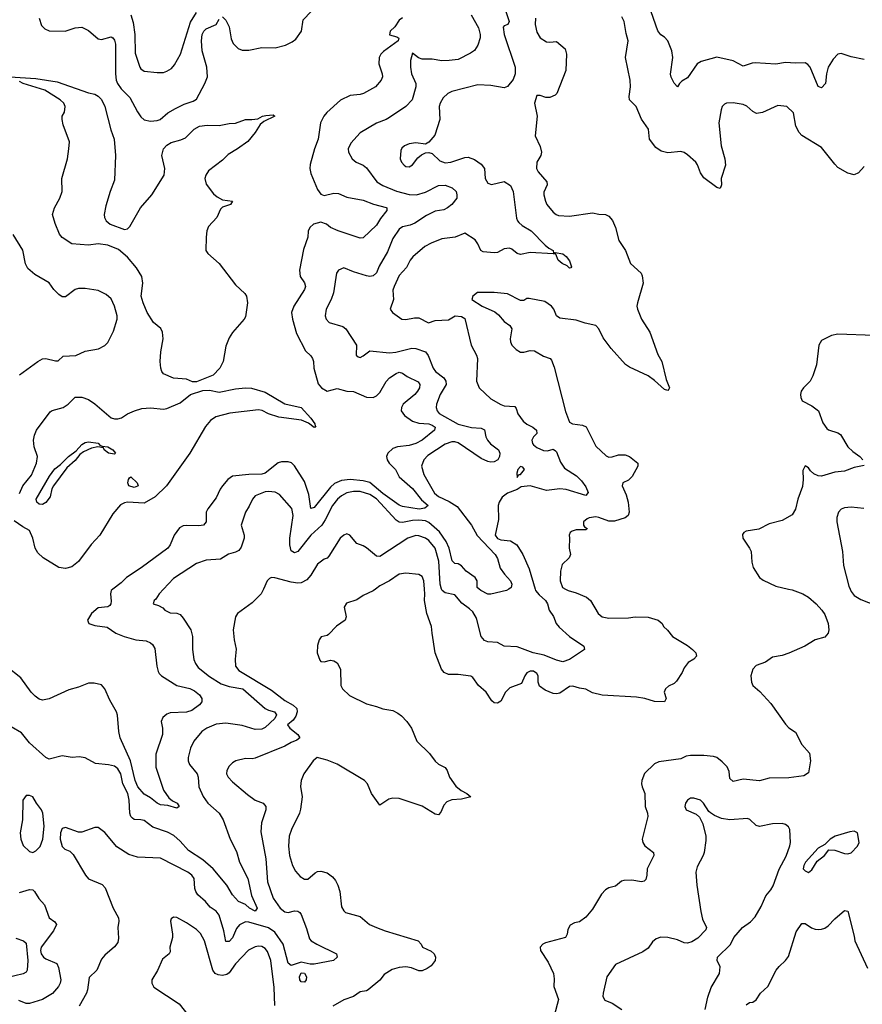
# Model space of a CAD drawing. Header units: inches. Extents: x 2001573 to 2220545, y 644482 to 846830.
# Tile 424 of 656: x 2102391 to 2107539, y 767461 to 773480. Entities that reach past the tile are written whole.
import ezdxf

# ---------------------------------------------------------------- set-up
doc = ezdxf.new("R2010")
doc.units = ezdxf.units.IN
doc.header["$MEASUREMENT"] = 0
doc.layers.add('C1706', color=7, linetype='Continuous')
doc.layers.add('C1707', color=7, linetype='Continuous')

msp = doc.modelspace()

# ---------------------------------------------------------------- linework, layer by layer
at = {"layer": 'C1706', "color": 5}
for points, elevation in [([(2102960.4, 770000), (2102948.7, 769991.3), (2102944.4, 769970), (2102950, 769926), (2102948, 769910), (2102940.4, 769899.6), (2102930, 769892), (2102870, 769885.1), (2102830, 769849.6), (2102805.3, 769810), (2102813, 769790), (2102850, 769777.6), (2102925.9, 769765.9), (2102978.7, 769730), (2103028.7, 769710), (2103101, 769690), (2103162.4, 769682.4), (2103190.2, 769670.2), (2103201.3, 769661.3), (2103215.7, 769635.7), (2103227.9, 769527.9), (2103235.6, 769495.6), (2103243.1, 769483.1), (2103255.9, 769470), (2103350, 769409.6), (2103430, 769391.3), (2103458.6, 769378.6), (2103490, 769352.3), (2103504.2, 769330), (2103502.4, 769310), (2103488.2, 769291.8), (2103441.8, 769258.2), (2103410, 769247.4), (2103310, 769243.5), (2103290, 769235.1), (2103265.7, 769214.3), (2103254.6, 769190), (2103263.2, 769150), (2103262.4, 769110), (2103222.7, 768990), (2103222, 768910), (2103270, 768770.2), (2103302.5, 768722.6), (2103324.4, 768704.4), (2103353.1, 768690), (2103364.9, 768670), (2103350, 768660.5), (2103296.4, 768676.4), (2103250, 768679.9), (2103230, 768689.9), (2103190, 768722.6), (2103150, 768745.7), (2103113.1, 768790), (2103095.8, 768830), (2103068.5, 768950), (2103003.8, 769090), (2102995.3, 769130), (2102988.7, 769228.7), (2102981.5, 769250), (2102941.5, 769321.5), (2102910.6, 769390), (2102890, 769414), (2102845.2, 769425.2), (2102810, 769424.1), (2102750, 769400.1), (2102690, 769382.9), (2102570, 769328), (2102530, 769321.1), (2102510, 769327.1), (2102484.4, 769344.4), (2102459.7, 769370), (2102398, 769458), (2102310, 769526.1)], 320), ([(2103269.8, 770000), (2103242, 769970), (2103222.5, 769937.5), (2103211.3, 769930), (2103206, 769910), (2103239.1, 769899.1), (2103264.1, 769884.1), (2103277.3, 769870), (2103310, 769854.4), (2103350, 769852.7), (2103370, 769844.9), (2103390, 769822.4), (2103436.9, 769750), (2103445.5, 769710), (2103445.3, 769630), (2103454.6, 769570), (2103463.7, 769543.7), (2103480, 769520), (2103550, 769464.2), (2103621, 769421), (2103670, 769404.4), (2103753.1, 769390), (2103890, 769270.2), (2103910, 769259.7), (2103948, 769250), (2103959.3, 769230), (2103950, 769208.1), (2103890, 769153.3), (2103870, 769143.1), (2103830, 769141.8), (2103750, 769165), (2103650, 769180.5), (2103590, 769173.4), (2103534.9, 769150), (2103503.6, 769130), (2103455.3, 769070), (2103433.6, 769026.4), (2103420.2, 768970), (2103420.2, 768950), (2103427.2, 768927.2), (2103474.2, 768870), (2103480.7, 768850), (2103484.2, 768790), (2103512, 768732), (2103540.3, 768690), (2103609.3, 768629.3), (2103633.4, 768590), (2103677.3, 768470), (2103714.7, 768394.7), (2103734.2, 768330), (2103785.3, 768230), (2103807.2, 768127.2), (2103841.1, 768050), (2103830.1, 768029.9), (2103795.3, 768050), (2103770, 768071.7), (2103728.2, 768090), (2103690, 768131.1), (2103655.5, 768190), (2103572.4, 768290), (2103510, 768344.9), (2103421.2, 768401.2), (2103370, 768459.5), (2103333.1, 768493.1), (2103294, 768514), (2103204.8, 768544.8), (2103150, 768584.5), (2103130, 768589.8), (2103090.8, 768590.8), (2103078.7, 768598.7), (2103070, 768609.6), (2103064.1, 768630), (2103059.1, 768710), (2103050.3, 768750), (2103021.5, 768810), (2103008, 768870), (2102990, 768901.1), (2102978.7, 768910), (2102970, 768916.4), (2102933.8, 768926.2), (2102853.3, 768933.3), (2102790, 768968), (2102754, 768974), (2102710.5, 768969.5), (2102650, 768979.5), (2102570, 768960.5), (2102550, 768969.6), (2102450, 769060.5), (2102400.7, 769120.7), (2102337.7, 769157.7)], 340), ([(2103879.2, 770000), (2103865.5, 769970), (2103810, 769915.1), (2103721.6, 769850), (2103708.9, 769830), (2103695.8, 769750), (2103700.3, 769690), (2103712.8, 769632.8), (2103708, 769572), (2103710, 769529.1), (2103730, 769502.1), (2103930, 769381.8), (2104010, 769318.3), (2104061.1, 769290), (2104084.2, 769270), (2104086.7, 769250), (2104077.8, 769222.2), (2104061, 769199), (2104027.3, 769170), (2104041.3, 769150), (2104090.4, 769110), (2104102, 769090), (2104084.6, 769075.4), (2104050, 769062.4), (2104010, 769039.4), (2103830, 768966.8), (2103810, 768962.7), (2103770, 768964.7), (2103710.3, 768949.7), (2103690, 768938), (2103670, 768917.2), (2103657.1, 768890), (2103654.9, 768870), (2103664.9, 768850), (2103690, 768821.6), (2103783, 768743), (2103830, 768710.2), (2103878.4, 768690), (2103894.6, 768670), (2103895.3, 768650), (2103867.4, 768570), (2103864.3, 768515.7), (2103894.7, 768350), (2103905.4, 768210), (2103938.8, 768110), (2103981.2, 768050), (2104010, 768026.1), (2104030, 768022.7), (2104070, 768032.1), (2104090, 768031.6), (2104101.7, 768021.7), (2104111, 768010), (2104143.8, 767923.8), (2104161.8, 767861.8), (2104170.6, 767850), (2104205.5, 767830), (2104327, 767770), (2104330.3, 767750), (2104307.3, 767730), (2104190, 767706.2), (2104166, 767706), (2104110, 767718), (2104050, 767698.9), (2104030, 767713.3), (2104000.7, 767830), (2103950, 767903.2), (2103910, 767929), (2103790, 767963.1), (2103770, 767964.6), (2103733.7, 767946.3), (2103716.1, 767923.9), (2103690, 767868.7), (2103670, 767846.2), (2103650, 767845.1), (2103638.6, 767910), (2103610, 768007.1), (2103590, 768029.8), (2103554.2, 768054.2), (2103525.6, 768090), (2103478.9, 768130), (2103466, 768150), (2103459.8, 768170), (2103455.5, 768230), (2103441.5, 768250), (2103418, 768270), (2103250, 768354.8), (2103110, 768361.5), (2103056.3, 768376.3), (2102983.5, 768423.5), (2102910, 768512), (2102870, 768542), (2102850, 768542.9), (2102770, 768514), (2102750, 768514.5), (2102670, 768542), (2102650, 768535.1), (2102639.5, 768510), (2102637.6, 768470), (2102650, 768426.8), (2102666.8, 768410), (2102696.7, 768396.7), (2102716.7, 768376.7), (2102792, 768250), (2102810, 768229.1), (2102893.4, 768193.4), (2102912.7, 768172.7), (2102960.9, 768050), (2102993.4, 767990), (2102996.9, 767970), (2102990.3, 767930), (2102994.6, 767865.4), (2102990, 767839), (2102970, 767812.7), (2102910, 767761.6), (2102890, 767737.6), (2102862.6, 767670), (2102815.1, 767624.9), (2102804.5, 767550), (2102797.7, 767530), (2102754.5, 767450)], 360), ([(2104565, 770000), (2104550, 769988.1), (2104490, 769959.8), (2104450, 769933.5), (2104387, 769913), (2104372.2, 769890), (2104384.9, 769830), (2104379.6, 769810), (2104326.6, 769773.4), (2104278, 769722), (2104270, 769716.4), (2104231.7, 769708.3), (2104220.3, 769690), (2104210, 769655.3), (2104207.4, 769610), (2104224.2, 769564.2), (2104230, 769557), (2104250, 769554.9), (2104290, 769564.2), (2104310, 769560.6), (2104330, 769548), (2104350.1, 769510), (2104353.2, 769410), (2104362.7, 769390), (2104405.3, 769350), (2104510, 769297.2), (2104570, 769282.6), (2104610, 769267.5), (2104670, 769257.6), (2104701.6, 769241.6), (2104724.1, 769224.1), (2104755.6, 769190), (2104783.6, 769150), (2104817.4, 769070), (2104895, 768995.1), (2104930, 768947.2), (2104950, 768930.3), (2104990, 768908), (2105002, 768890), (2105016.5, 768850), (2105055.7, 768795.7), (2105087.6, 768767.6), (2105123, 768750), (2105146.8, 768730), (2105090, 768715.3), (2105030, 768712.2), (2105001.1, 768698.9), (2104981.3, 768678.7), (2104964.6, 768635.4), (2104950, 768619.1), (2104930, 768622.8), (2104850, 768673), (2104710, 768719.4), (2104670, 768721.8), (2104645.1, 768714.9), (2104590, 768679), (2104539.7, 768750), (2104516, 768810), (2104497.2, 768830), (2104330, 768929.9), (2104270, 768954.6), (2104208.4, 768970), (2104182.6, 768950), (2104127, 768870), (2104110.3, 768830), (2104106.3, 768793.7), (2104115.8, 768730), (2104105.9, 768654.1), (2104100.2, 768630), (2104050.3, 768530.3), (2104036.5, 768490), (2104031.9, 768428.1), (2104039.5, 768370), (2104058.3, 768310), (2104076.1, 768276.1), (2104103.2, 768243.2), (2104130, 768225.5), (2104150, 768227), (2104195.8, 768264.2), (2104210, 768272.2), (2104230, 768275.8), (2104270, 768264.4), (2104300.7, 768240.7), (2104319.1, 768219.1), (2104335.3, 768190), (2104345.7, 768150), (2104357.2, 768057.2), (2104370, 768032.4), (2104381.9, 768021.9), (2104470, 767997.4), (2104528.4, 767950), (2104570.6, 767930), (2104623.8, 767910), (2104824.4, 767850), (2104843, 767830), (2104851, 767810), (2104905.5, 767785.5), (2104923, 767770), (2104930.3, 767750), (2104928.4, 767730), (2104904.2, 767695.8), (2104880.6, 767679.4), (2104850, 767666), (2104830, 767667), (2104784.1, 767684.1), (2104750, 767689.9), (2104710, 767686.6), (2104665.9, 767674.1), (2104616.6, 767643.4), (2104590, 767609.8), (2104519.1, 767550), (2104510, 767544.7), (2104470, 767538.4), (2104430, 767509.6), (2104370, 767489.7), (2104304.4, 767450)], 380), ([(2105724.7, 770000), (2105742, 769990), (2105790, 769976.6), (2105854.3, 769950), (2105879, 769930), (2105924.2, 769850), (2105950, 769830.3), (2105990, 769821.3), (2106110, 769824.6), (2106150, 769830.2), (2106230, 769827.4), (2106291, 769810), (2106316, 769790), (2106324.7, 769770), (2106348.2, 769748.2), (2106378.4, 769710), (2106470, 769654.4), (2106501.7, 769630), (2106521.1, 769610), (2106526.4, 769590), (2106510, 769571.8), (2106474.8, 769550), (2106450, 769519), (2106437.6, 769490), (2106404.2, 769435.8), (2106390, 769421.6), (2106353.8, 769406.2), (2106336.3, 769390), (2106328.5, 769370), (2106341.3, 769330), (2106330.1, 769309.8), (2106270, 769311.4), (2106210, 769329.8), (2106158.2, 769338.1), (2105950, 769351.3), (2105890, 769364.8), (2105850, 769387.8), (2105810, 769394), (2105770, 769406.9), (2105750, 769403.1), (2105690, 769364), (2105670, 769359), (2105650, 769360.7), (2105601.4, 769381.4), (2105566.5, 769406.5), (2105558.3, 769430), (2105557.7, 769470), (2105550, 769484.5), (2105530, 769496.9), (2105510, 769497.4), (2105490, 769487), (2105476.4, 769470), (2105457.4, 769422.6), (2105384.6, 769395.4), (2105359.6, 769370), (2105330, 769314.5), (2105310, 769303.1), (2105290, 769304.4), (2105275.8, 769315.8), (2105241.4, 769370), (2105194.2, 769410), (2105159.6, 769459.6), (2105146.5, 769466.5), (2105070, 769477.8), (2105010, 769478.2), (2104983.5, 769490), (2104967.7, 769510), (2104929.6, 769610), (2104909.7, 769729.7), (2104907.6, 769770), (2104877.7, 769850), (2104864.4, 769930), (2104866.3, 769970), (2104863.7, 770000)], 380), ([(2105540.1, 770000), (2105543, 769990), (2105563.6, 769963.6), (2105603.6, 769930), (2105616, 769910), (2105625.3, 769870), (2105652.8, 769832.8), (2105669.3, 769789.3), (2105686.8, 769766.8), (2105749.2, 769709.2), (2105838, 769650), (2105840.5, 769630), (2105750, 769568.7), (2105710, 769554.8), (2105670, 769565), (2105595.3, 769595.3), (2105528.5, 769610), (2105430, 769646.7), (2105350, 769649.8), (2105310, 769672.7), (2105250, 769678), (2105230, 769686), (2105209.8, 769710), (2105181.2, 769821.2), (2105159.7, 769859.7), (2105139.6, 769879.6), (2105092.6, 769912.6), (2105050, 769965), (2104990, 769976.9), (2104971.1, 769991.1), (2104968.6, 770000)], 360), ([(2105378.4, 770000), (2105364, 769990), (2105270, 769967.8), (2105250, 769969), (2105208.9, 769990), (2105197.7, 770000)], 340), ([(2107087.7, 770000), (2107110, 769995.1), (2107174.9, 769970), (2107209.1, 769950), (2107257.7, 769910), (2107291.8, 769870), (2107310, 769843.7), (2107330, 769788.2), (2107335.2, 769750), (2107330.5, 769730), (2107310, 769706.6), (2107250.5, 769690), (2107188.5, 769651.5), (2107090, 769607.3), (2107050, 769593.3), (2106990, 769583.1), (2106946.5, 769553.5), (2106890, 769532.6), (2106870, 769509.4), (2106857.8, 769470), (2106861.5, 769430), (2106869.2, 769410), (2106912.9, 769372.8), (2106980.8, 769300.8), (2107070, 769173.4), (2107090, 769152), (2107130, 769125.5), (2107170, 769050.4), (2107215.8, 768995.8), (2107221.7, 768950), (2107210, 768876), (2107181.7, 768858.3), (2107090, 768845.1), (2106970, 768842.9), (2106911.7, 768828.3), (2106810, 768838), (2106750, 768823), (2106730, 768841.2), (2106724.5, 768884.5), (2106712.6, 768912.6), (2106683.5, 768943.5), (2106650, 768969.3), (2106630, 768976), (2106570, 768982.4), (2106490, 768982.5), (2106462.5, 768977.5), (2106430, 768962.6), (2106295.8, 768944.2), (2106269.3, 768930.7), (2106207.3, 768872.7), (2106191.8, 768830), (2106190.3, 768810), (2106193.4, 768790), (2106210.2, 768750), (2106212.1, 768670), (2106226.2, 768630), (2106228.4, 768610), (2106193.2, 768470), (2106197.2, 768450), (2106210, 768430.3), (2106263, 768390), (2106266, 768370), (2106225.3, 768290), (2106223.1, 768250), (2106216, 768224), (2106206, 768214), (2106190, 768209.8), (2106130, 768219.8), (2106081.5, 768218.5), (2106066.9, 768213.1), (2106030, 768183.6), (2105990, 768173.3), (2105970, 768160.5), (2105945.3, 768134.7), (2105890, 768042), (2105850, 767994), (2105810, 767965.1), (2105781.1, 767958.9), (2105754.4, 767945.6), (2105740.5, 767919.5), (2105735.5, 767890), (2105724.7, 767870), (2105602.6, 767837.4), (2105586, 767830), (2105570.6, 767810), (2105572.7, 767790), (2105619.4, 767719.4), (2105652.9, 767650), (2105656.9, 767616.9), (2105653.6, 767570), (2105683.1, 767490), (2105655.3, 767390)], 420), ([(2107463.7, 770000), (2107470, 769984.9), (2107490, 769961.1), (2107530, 769936), (2107706.4, 769866.4)], 440), ([(2106579.3, 767430), (2106595.9, 767504.1), (2106616.2, 767563.8), (2106667.3, 767650), (2106669.6, 767690), (2106651.6, 767730), (2106654, 767750), (2106733.7, 767826.3), (2106754.5, 767870), (2106807.3, 767930), (2106855.2, 767964.8), (2106884.5, 767995.5), (2106921.4, 768058.6), (2106950, 768124.9), (2106979.8, 768160.2), (2106994.5, 768185.5), (2107030, 768286.8), (2107073.8, 768366.2), (2107097, 768430), (2107100.2, 768450), (2107095.8, 768530), (2107087.1, 768547.1), (2107070, 768560.4), (2107050, 768566), (2106990, 768565.1), (2106910, 768547.3), (2106890, 768553.6), (2106851.3, 768591.3), (2106837.1, 768597.1), (2106730, 768588.6), (2106678, 768598), (2106635.1, 768615.1), (2106611.1, 768631.1), (2106600.5, 768640.5), (2106569.3, 768690), (2106550, 768709.3), (2106510, 768722), (2106490, 768720.9), (2106471, 768710), (2106458.8, 768690), (2106454.8, 768670), (2106462.8, 768650), (2106522.8, 768622.8), (2106544.4, 768604.4), (2106564.4, 768564.4), (2106582.4, 768490), (2106583.1, 768463.1), (2106573.1, 768390), (2106567, 768370), (2106530, 768302.7), (2106522.3, 768270), (2106528.1, 768190), (2106551.8, 768028.2), (2106562.8, 767982.8), (2106587.7, 767930), (2106583, 767917), (2106534.3, 767865.7), (2106496.9, 767843.1), (2106470, 767834.7), (2106450, 767838), (2106410, 767856.3), (2106350, 767869.6), (2106308.4, 767871.6), (2106278.4, 767861.6), (2106257.3, 767842.7), (2106230, 767805.2), (2106198.7, 767781.3), (2106030, 767703.7), (2105978, 767630), (2105955.3, 767530), (2105954.4, 767510), (2105966.1, 767486.1), (2106010, 767468.4), (2106070, 767430.3)], 440), ([(2102390, 768145.6), (2102450, 768163.6), (2102470, 768160.3), (2102480.3, 768150), (2102507.3, 768107.3), (2102542, 768070), (2102570.4, 767990), (2102604.9, 767964.9), (2102615.3, 767950), (2102597.6, 767910), (2102521.7, 767810), (2102517.2, 767790), (2102521.8, 767770), (2102536, 767750), (2102550, 767739.2), (2102616.5, 767710), (2102627.3, 767687.3), (2102641.1, 767610), (2102637.6, 767590), (2102627.3, 767570), (2102590, 767526.7), (2102530, 767490.6), (2102450, 767465.7), (2102430, 767466.2), (2102384.2, 767484.2)], 340), ([(2106830, 767459.1), (2106850, 767473.4), (2106870, 767474.8), (2106890, 767487.7), (2106916.9, 767530), (2106962, 767570), (2107013.5, 767670), (2107030, 767692.9), (2107070.5, 767729.5), (2107087.1, 767752.9), (2107135.1, 767904.9), (2107170, 767954.8), (2107190, 767955.5), (2107229, 767929), (2107250, 767921.1), (2107270, 767918.3), (2107290, 767921.5), (2107310, 767927.7), (2107330, 767941.1), (2107370, 767984.2), (2107430, 768034.8), (2107450.6, 768030), (2107490, 767878), (2107493.4, 767850), (2107570, 767683)], 420), ([(2103950, 767453.2), (2103945, 767565), (2103924.1, 767730), (2103903.9, 767783.9), (2103890, 767801.7), (2103870, 767813.8), (2103850, 767816.1), (2103830, 767812), (2103788.2, 767791.8), (2103710, 767708.7), (2103670, 767654.5), (2103656.6, 767643.4), (2103630, 767638.1), (2103602.4, 767642.4), (2103585, 767650), (2103569.9, 767669.9), (2103520.3, 767850), (2103494.9, 767894.9), (2103470, 767918.3), (2103410, 767958.9), (2103350, 767992.3), (2103330, 767994), (2103316, 767984), (2103311, 767970), (2103324.2, 767890), (2103323.7, 767870), (2103307.3, 767810), (2103310, 767782), (2103304, 767770), (2103262.8, 767737.3), (2103232.8, 767667.3), (2103197, 767610), (2103197, 767590), (2103210, 767566.4), (2103364, 767464), (2103417, 767397)], 380), ([(2102366.2, 767866.2), (2102414.4, 767850), (2102430, 767834.4), (2102439.7, 767730), (2102436.9, 767670), (2102430, 767656.9), (2102412.5, 767647.5), (2102310, 767624.1)], 320)]:
    msp.add_lwpolyline(points, dxfattribs=dict(at, elevation=elevation))
for points, elevation in [([(2102430, 768737), (2102410.4, 768709.6), (2102407.7, 768590), (2102393.2, 768510), (2102396.6, 768470), (2102411.4, 768431.4), (2102450, 768394.9), (2102470, 768390.3), (2102490, 768399), (2102514.7, 768425.3), (2102531.3, 768470), (2102541, 768550), (2102532.8, 768630), (2102524.1, 768650), (2102492.4, 768690), (2102470, 768729.4), (2102450, 768736.9)], 360), ([(2107490, 768519), (2107463.5, 768516.5), (2107374, 768490), (2107342, 768470), (2107310, 768438), (2107270, 768415.3), (2107192, 768330), (2107182, 768310), (2107178, 768290), (2107190, 768278), (2107210, 768268), (2107230, 768282.8), (2107263.2, 768336.8), (2107308.7, 768370), (2107335.3, 768404.7), (2107370, 768404), (2107430, 768383), (2107450, 768382), (2107470, 768388), (2107510, 768428), (2107520.5, 768450), (2107509.2, 768509.2)], 440), ([(2104130, 767596.4), (2104110, 767599.1), (2104102.2, 767610), (2104099.3, 767630), (2104110, 767654.4), (2104130, 767652.4), (2104142, 767630), (2104141.3, 767610)], 360)]:
    msp.add_lwpolyline(points, close=True, dxfattribs=dict(at, elevation=elevation))
at = {"layer": 'C1707', "color": 5}
for points, elevation in [([(2105328.2, 773630), (2105380.3, 773470), (2105374, 773450), (2105350, 773442.7), (2105344.9, 773435.1), (2105350.2, 773389.8), (2105416.8, 773190), (2105417.7, 773150), (2105405.9, 773114.1), (2105370, 773072.5), (2105350, 773064.4), (2105270, 773078.8), (2105190, 773082.5), (2105030, 773041.5), (2105006.4, 773030), (2104977.4, 773002.6), (2104958.9, 772970), (2104953.7, 772950), (2104957.7, 772870), (2104926.1, 772773.9), (2104890, 772732.3), (2104870, 772719.3), (2104810, 772727.8), (2104770, 772721.1), (2104742, 772710), (2104725.9, 772694.1), (2104720.2, 772679.8), (2104715.6, 772630), (2104723.1, 772610), (2104740.4, 772590), (2104750, 772582), (2104770, 772580.3), (2104790, 772592.7), (2104823.5, 772636.5), (2104845.7, 772654.3), (2104870, 772665.5), (2104890, 772668), (2104910, 772663), (2104957.4, 772617.4), (2104990, 772605.8), (2105025.2, 772610), (2105110, 772638.8), (2105130, 772640.7), (2105170, 772624.6), (2105210, 772597.3), (2105230.1, 772570.1), (2105233.6, 772510), (2105250, 772481.7), (2105273.7, 772473.7), (2105350, 772490.1), (2105390, 772466.4), (2105404.7, 772430), (2105426.5, 772266.5), (2105431.1, 772250), (2105439.8, 772239.8), (2105461.5, 772221.5), (2105515.8, 772190), (2105601, 772101), (2105623.2, 772083.2), (2105651, 772070), (2105652.7, 772052.7), (2105663.1, 772056.9), (2105710, 772048), (2105730, 772033), (2105750, 772006.8), (2105762.8, 771970), (2105757.1, 771962.9), (2105750, 771962), (2105736.4, 771976.4), (2105704.2, 771990), (2105679.7, 772010), (2105666, 772046), (2105649.6, 772049.6), (2105510, 772056.4), (2105450, 772045.1), (2105429.4, 772050), (2105397.7, 772077.7), (2105383.3, 772083.3), (2105350, 772078.7), (2105310, 772057.4), (2105290, 772054.3), (2105222, 772062), (2105207.2, 772070), (2105189.8, 772110), (2105173.5, 772133.5), (2105110, 772175.1), (2105050.8, 772150), (2104970, 772140.2), (2104905.4, 772114.6), (2104865.9, 772094.1), (2104791.7, 772030), (2104775.3, 772010), (2104753.8, 771966.2), (2104710, 771915.8), (2104678, 771850), (2104670, 771826), (2104675, 771770), (2104653.7, 771710), (2104668, 771690), (2104725.5, 771650), (2104750, 771647.5), (2104802.4, 771657.6), (2104830, 771657.3), (2104887.9, 771627.9), (2104930, 771640.5), (2105010, 771645), (2105050.6, 771669.4), (2105090, 771666.8), (2105110, 771652.9), (2105149.5, 771490), (2105182, 771430), (2105188, 771410), (2105181.8, 771270), (2105198.4, 771230), (2105270, 771162), (2105330, 771127.6), (2105350, 771118.8), (2105415.8, 771115.8), (2105424, 771104), (2105433.8, 771070), (2105466.6, 771026.6), (2105490, 771008.4), (2105525.3, 770990), (2105548.5, 770970), (2105550.5, 770950), (2105530, 770929.4), (2105520.3, 770910), (2105523.6, 770890), (2105530, 770881.1), (2105550, 770864.2), (2105590, 770846.4), (2105615.8, 770844.2), (2105650, 770854), (2105664.1, 770844.1), (2105670, 770838.8), (2105694.7, 770774.7), (2105718.9, 770738.9), (2105792.6, 770692.6), (2105822.2, 770662.2), (2105850, 770624), (2105863.5, 770590), (2105850, 770570.9), (2105730, 770608.1), (2105690, 770612.1), (2105610, 770602.3), (2105508.5, 770631.5), (2105454.4, 770625.6), (2105430, 770607.8), (2105370, 770586.3), (2105338.5, 770561.5), (2105319.5, 770530), (2105314.8, 770510), (2105315, 770425), (2105295.3, 770330), (2105310, 770308.1), (2105330, 770300.5), (2105390, 770293.9), (2105427.3, 770270), (2105465, 770210), (2105503.9, 770123.9), (2105540.1, 770000)], 360), ([(2107550, 773236), (2107470, 773254), (2107410, 773273), (2107390.3, 773269.7), (2107361.1, 773238.9), (2107330.2, 773190), (2107319.6, 773150), (2107313.1, 773090), (2107290, 773064.5), (2107270, 773072), (2107219.8, 773190), (2107206.3, 773206.4), (2107190, 773216.1), (2107130, 773214), (2107070, 773218.2), (2107010, 773209.2), (2106883.5, 773216.5), (2106865.2, 773214.8), (2106810, 773196.8), (2106749.1, 773229.1), (2106650, 773251.3), (2106554.4, 773225.6), (2106529, 773211), (2106470, 773124.7), (2106435.8, 773104.2), (2106421, 773090), (2106410, 773069.2), (2106390, 773093.2), (2106370, 773129.3), (2106366.3, 773146.3), (2106380.7, 773250), (2106375.6, 773290), (2106350, 773351.6), (2106330, 773373.3), (2106307.6, 773387.6), (2106290, 773412), (2106234.2, 773570)], 360), ([(2102510.2, 773490), (2102524.3, 773444.3), (2102544.2, 773424.2), (2102570, 773411.4), (2102669.2, 773409.2), (2102730, 773430.2), (2102770, 773434.7), (2102810, 773413.8), (2102870, 773363.5), (2102890, 773359.7), (2102950, 773376.1), (2102958.7, 773370), (2102970, 773354.9), (2102975.1, 773330), (2102975.6, 773150), (2102979.8, 773110), (2102987.5, 773090), (2103010, 773056.6), (2103063.8, 773003.8), (2103110, 772916), (2103130, 772886), (2103150, 772868.9), (2103190, 772860.9), (2103230, 772863.2), (2103249.3, 772870), (2103296.4, 772910), (2103341.8, 772938.2), (2103396, 772964), (2103450, 772981.2), (2103470, 772993.8), (2103521.7, 773090), (2103537, 773130), (2103534.6, 773190), (2103505.1, 773290), (2103500.4, 773350), (2103504.8, 773390), (2103515.9, 773410), (2103530, 773423.7), (2103589.9, 773450.1), (2103610, 773483.6)], 320), ([(2104728.9, 773491.1), (2104710, 773476.8), (2104683.4, 773436.6), (2104654.9, 773410), (2104650, 773388.2), (2104695.3, 773375.3), (2104706.4, 773366.4), (2104703.1, 773350), (2104613.6, 773286.4), (2104596.9, 773270), (2104586.2, 773250), (2104584.9, 773210), (2104605.3, 773150), (2104606.7, 773130), (2104599.5, 773110), (2104564, 773070), (2104490.6, 773030), (2104470, 773022), (2104410, 773015.9), (2104350, 772988.6), (2104266.2, 772913.8), (2104248.9, 772890), (2104228.8, 772848.8), (2104213.5, 772750), (2104190.9, 772690), (2104165.3, 772594.8), (2104164.2, 772570), (2104170, 772540.5), (2104210, 772442.4), (2104230, 772413.7), (2104250, 772406.2), (2104310, 772419.6), (2104337.8, 772417.8), (2104390, 772395.9), (2104490, 772376.3), (2104553, 772353), (2104630, 772332.9), (2104634.4, 772330), (2104633.5, 772313.5), (2104595.2, 772264.8), (2104570, 772224.2), (2104490, 772147.3), (2104470, 772144.5), (2104335.6, 772190), (2104290, 772209.8), (2104265.1, 772230), (2104230, 772242), (2104186, 772230), (2104163, 772210), (2104153.4, 772186.6), (2104152, 772150), (2104125.4, 772074.6), (2104100.1, 771950), (2104104, 771910), (2104131.1, 771871.1), (2104136.1, 771850), (2104130.8, 771830), (2104066.3, 771730), (2104052.1, 771690), (2104056.8, 771650), (2104080.9, 771561), (2104136, 771456), (2104170, 771425.5), (2104179.8, 771410), (2104185.6, 771390), (2104187.3, 771350), (2104213.7, 771253.7), (2104234.4, 771230), (2104270, 771210.3), (2104330, 771226.7), (2104390, 771210.2), (2104430, 771206.4), (2104510, 771172), (2104550, 771171.7), (2104570, 771181.6), (2104590, 771201.6), (2104630, 771267.9), (2104649.8, 771290), (2104690, 771318.3), (2104710, 771325.4), (2104730, 771319.2), (2104758.1, 771298.1), (2104825.5, 771265.5), (2104835.8, 771250), (2104833.1, 771230), (2104822, 771210), (2104805, 771190), (2104732.7, 771130), (2104722.6, 771110), (2104722.1, 771090), (2104741.2, 771061.2), (2104790, 771026.8), (2104830, 771013.4), (2104890, 771010.1), (2104910, 771002.3), (2104929.1, 770990), (2104924.5, 770970), (2104849.4, 770910), (2104811.5, 770888.5), (2104770, 770877), (2104698.4, 770870), (2104670, 770858.5), (2104640.7, 770830), (2104632.1, 770810), (2104635.1, 770790), (2104647.2, 770770), (2104687.4, 770730), (2104710, 770685.4), (2104790, 770614.4), (2104844.5, 770544.5), (2104887, 770510), (2104865.4, 770494.6), (2104831.2, 770488.8), (2104730, 770504.4), (2104710, 770513.3), (2104610, 770583.9), (2104530, 770650.3), (2104490, 770662.3), (2104410, 770669.9), (2104357.3, 770662.7), (2104314.2, 770645.8), (2104290, 770621.6), (2104190, 770497.3), (2104170, 770492.3), (2104157.2, 770577.2), (2104130, 770657.4), (2104070, 770753.3), (2104050.6, 770770.6), (2104030, 770777.2), (2103990, 770778.2), (2103970, 770770.6), (2103890, 770707.5), (2103870, 770702.4), (2103790, 770700.2), (2103690, 770688.9), (2103662.4, 770670), (2103629.3, 770630), (2103615, 770610), (2103590, 770557.6), (2103539.6, 770490), (2103530.3, 770470), (2103530.2, 770410), (2103512.7, 770390), (2103485.9, 770385.9), (2103410, 770388.7), (2103390, 770385.4), (2103366.6, 770373.4), (2103334.4, 770330), (2103310.4, 770270), (2103294.9, 770250), (2103132.2, 770130), (2103042.4, 770070), (2103010, 770037), (2102960.4, 770000)], 320), ([(2103069, 773509), (2103082.9, 773462.9), (2103094.6, 773390), (2103095.9, 773275.9), (2103124.4, 773190), (2103130, 773180.4), (2103150, 773166), (2103230, 773156.5), (2103270, 773158), (2103290, 773165.4), (2103317.8, 773182.2), (2103336.3, 773203.7), (2103372, 773270), (2103435, 773465), (2103470, 773524.4)], 340), ([(2103630, 773498.3), (2103650, 773477.2), (2103670, 773436.5), (2103683.3, 773363.3), (2103694.6, 773334.6), (2103724.8, 773304.8), (2103750, 773293), (2103790, 773294), (2103870, 773309.3), (2103952.3, 773307.7), (2104014.7, 773325.3), (2104055.3, 773344.7), (2104078.2, 773361.8), (2104111.6, 773410), (2104121.6, 773478.4), (2104171.3, 773530)], 320), ([(2105148.9, 773510), (2105192.8, 773430), (2105204, 773390), (2105203.1, 773370), (2105190, 773325.2), (2105170, 773292.7), (2105144.9, 773275.1), (2105070, 773236.4), (2105014, 773230), (2104970, 773229.1), (2104910, 773237.9), (2104850, 773239.1), (2104827.2, 773247.2), (2104790, 773275.1), (2104778, 773230), (2104777.8, 773190), (2104784.2, 773150), (2104810.6, 773090.6), (2104810.8, 773070), (2104789.1, 772990), (2104750.1, 772949.9), (2104650, 772882.4), (2104630, 772869.8), (2104570, 772847.3), (2104471.6, 772788.4), (2104413.8, 772726.2), (2104396.5, 772690), (2104398.7, 772670), (2104421.3, 772630), (2104445.5, 772610), (2104490, 772591.4), (2104510, 772574.4), (2104572.8, 772490), (2104610, 772465.8), (2104692.6, 772432.6), (2104770, 772412.6), (2104814, 772410), (2104870, 772425.5), (2104950, 772465.8), (2104989.4, 772469.4), (2105032.2, 772452.2), (2105056.5, 772430), (2105062.4, 772410), (2105060.5, 772390), (2105030.5, 772350), (2105005.3, 772330), (2104982.1, 772317.9), (2104930, 772309.1), (2104876.1, 772283.9), (2104804.3, 772235.7), (2104776, 772224), (2104730, 772213.9), (2104710, 772198.9), (2104670, 772143.1), (2104638.6, 772061.4), (2104586.2, 771973.8), (2104570, 771933.6), (2104550, 771914), (2104530, 771911.1), (2104510, 771915.4), (2104430, 771938.5), (2104370, 771963), (2104338, 771950), (2104326.5, 771930), (2104308.3, 771810), (2104294.2, 771770), (2104263.2, 771710), (2104257.6, 771670), (2104262.4, 771650), (2104282, 771630), (2104365.3, 771605.2), (2104382.4, 771590), (2104448.7, 771490), (2104446.7, 771430), (2104458.8, 771418.8), (2104470, 771415.8), (2104490, 771425.7), (2104530, 771455.8), (2104650, 771443.8), (2104687.8, 771447.8), (2104787.3, 771472.7), (2104810.5, 771470), (2104869.2, 771449.2), (2104887.1, 771427.1), (2104916.6, 771350), (2104931, 771330), (2104982, 771290), (2104994.6, 771270), (2104996.4, 771250), (2104958.8, 771190), (2104936.3, 771130), (2104935.7, 771110), (2104941.1, 771090), (2104952.6, 771072.6), (2105070, 771008.1), (2105150, 770988.1), (2105210, 770983.2), (2105230, 770974), (2105238.6, 770930), (2105247.8, 770910), (2105267.5, 770887.5), (2105315.6, 770850), (2105323.7, 770830), (2105322, 770810), (2105311.9, 770790), (2105290, 770777.5), (2105270, 770775), (2105250, 770778.9), (2105210, 770798.3), (2105070, 770894.2), (2105050, 770900.3), (2105030, 770899.4), (2104990, 770884.9), (2104884.3, 770815.7), (2104860.2, 770790), (2104845.8, 770750), (2104860, 770700), (2104925.7, 770585.7), (2104950, 770565.7), (2105015, 770535), (2105063.5, 770503.5), (2105150.2, 770390), (2105186.5, 770326.5), (2105295.3, 770210), (2105310, 770187.3), (2105327.1, 770127.1), (2105352.8, 770090), (2105390.2, 770050), (2105396.5, 770030), (2105392.8, 770010), (2105378.4, 770000)], 340), ([(2105541.5, 773490), (2105539.5, 773450), (2105550, 773404.7), (2105571, 773370), (2105610, 773345.5), (2105630, 773342), (2105670, 773346), (2105722.9, 773302.9), (2105732, 773270), (2105726.5, 773170), (2105672, 773028), (2105661.6, 773018.4), (2105630, 773005.1), (2105605.4, 773005.4), (2105570, 773017.2), (2105550, 773016), (2105536.3, 772970), (2105552.4, 772890), (2105540.7, 772770), (2105570, 772704.7), (2105579.1, 772670), (2105574, 772650), (2105550.3, 772609.7), (2105548.1, 772570), (2105558.5, 772550), (2105610.3, 772490), (2105613.1, 772470), (2105593.9, 772426.1), (2105593.6, 772410), (2105603.8, 772370), (2105612.2, 772350), (2105650, 772303.7), (2105668.4, 772288.4), (2105683.5, 772283.5), (2105750, 772279.6), (2105890, 772299.6), (2105930, 772291.7), (2105970, 772290.3), (2105990, 772278.4), (2106012, 772252), (2106031.4, 772210), (2106051.7, 772130), (2106092, 772070), (2106123.1, 771990), (2106187.3, 771930), (2106194.2, 771914.2), (2106199.3, 771870), (2106164.9, 771750), (2106162, 771730), (2106165.3, 771710), (2106189, 771650), (2106240.2, 771570), (2106290, 771434), (2106313.4, 771390), (2106341.3, 771281.3), (2106360.4, 771230), (2106357.7, 771222.3), (2106350, 771212.7), (2106330, 771219.6), (2106270, 771275.1), (2106230, 771304), (2106116.4, 771356.4), (2106092.3, 771372.3), (2106004.7, 771470), (2105956.4, 771536.4), (2105929.7, 771590), (2105911.5, 771610), (2105844.7, 771624.7), (2105790, 771642.7), (2105690, 771655.1), (2105670.9, 771670.9), (2105654, 771710), (2105639.6, 771730), (2105598.5, 771758.5), (2105503.4, 771776.6), (2105490, 771776.2), (2105470, 771764.2), (2105450, 771764.2), (2105370, 771804.2), (2105290, 771812.1), (2105188.1, 771811.9), (2105159.1, 771790), (2105153.4, 771770), (2105215.5, 771730), (2105293.8, 771693.8), (2105315.9, 771675.9), (2105350, 771635.3), (2105385.3, 771610), (2105397.8, 771590), (2105386.7, 771530), (2105390.3, 771510), (2105398.4, 771490), (2105424, 771464), (2105450, 771448.3), (2105470, 771447.3), (2105510, 771457.4), (2105536.3, 771456.3), (2105590, 771423.7), (2105630.8, 771410), (2105639.9, 771399.9), (2105657.1, 771357.1), (2105725.9, 771085.9), (2105750, 771020.7), (2105769.1, 771009.1), (2105830, 771000.9), (2105851.5, 770991.5), (2105910, 770873.4), (2105974.8, 770814.8), (2105990, 770806.7), (2106010, 770808), (2106050, 770820.8), (2106090, 770819.6), (2106117.3, 770810), (2106167.7, 770770), (2106167, 770750), (2106132.8, 770687.2), (2106110, 770665.6), (2106076, 770650), (2106070.8, 770630), (2106096.2, 770576.2), (2106108.4, 770530), (2106114.4, 770470), (2106107.3, 770450), (2106090, 770435.1), (2106025.3, 770414.7), (2105990, 770415.3), (2105930, 770437.8), (2105910, 770440.7), (2105870, 770434.6), (2105858, 770430), (2105836.3, 770410), (2105836, 770390), (2105840.7, 770380.7), (2105858, 770370), (2105854.8, 770365.2), (2105850, 770362), (2105790, 770362.7), (2105765.5, 770354.5), (2105754.4, 770345.6), (2105746.8, 770330), (2105750.7, 770310.7), (2105748.5, 770250), (2105754.9, 770210), (2105747.7, 770190), (2105705.3, 770150), (2105694.3, 770110), (2105691.8, 770050), (2105707.4, 770010), (2105724.7, 770000)], 380), ([(2107550, 772582), (2107516.5, 772543.5), (2107490, 772531.8), (2107450, 772542), (2107390, 772577.3), (2107370, 772596.4), (2107290, 772698), (2107170, 772772.3), (2107152.3, 772790), (2107132.8, 772830), (2107117.6, 772910), (2107077.2, 772950), (2107023.7, 772956.3), (2106928.1, 772911.9), (2106893, 772907), (2106870, 772918.4), (2106832.6, 772952.6), (2106810, 772961.7), (2106750, 772971.8), (2106710, 772969.6), (2106696.2, 772963.8), (2106682.4, 772950), (2106675.8, 772930), (2106661.7, 772850), (2106677, 772710), (2106698.6, 772630), (2106703.6, 772590), (2106677.3, 772510), (2106678, 772470), (2106670, 772449.3), (2106650, 772455.3), (2106570, 772513.6), (2106550, 772544.5), (2106532.3, 772592.3), (2106521.1, 772610), (2106470, 772654.7), (2106450, 772667.8), (2106430, 772674), (2106350, 772666.3), (2106310, 772677.3), (2106278.2, 772698.1), (2106238.7, 772750), (2106232.8, 772810), (2106190, 772872), (2106157.7, 772950), (2106117.4, 772990), (2106114.5, 773010), (2106122.2, 773070), (2106119.8, 773110), (2106091.1, 773250), (2106108, 773350), (2106095.4, 773395.4), (2106083.1, 773470), (2106070, 773497)], 380), ([(2102329.3, 773130), (2102490, 773120.8), (2102620.4, 773100.4), (2102810, 773033.7), (2102850, 773024.9), (2102870, 773012.7), (2102890, 772991.7), (2102911.6, 772950), (2102946.7, 772806.7), (2102967, 772750), (2102975.8, 772650), (2102970, 772499.7), (2102942.5, 772430), (2102916.9, 772343.1), (2102906.5, 772290), (2102909.5, 772270), (2102918.5, 772250), (2102942.5, 772230), (2103030, 772198.4), (2103050, 772202), (2103064.1, 772215.9), (2103129.5, 772330), (2103198.4, 772410), (2103273.8, 772530), (2103277, 772570), (2103258.3, 772650), (2103268.6, 772690), (2103290, 772714.1), (2103316.8, 772730), (2103375, 772745), (2103402.6, 772757.4), (2103455.5, 772810), (2103490, 772830.1), (2103535.4, 772835.4), (2103610, 772833.4), (2103670, 772845.5), (2103710, 772847.3), (2103770, 772870.7), (2103809.2, 772869.2), (2103845.6, 772874.4), (2103873.6, 772890), (2103894.8, 772894.8), (2103939, 772899), (2103948.4, 772890), (2103882, 772858), (2103860.4, 772839.6), (2103830, 772791.6), (2103783.9, 772736.1), (2103721.3, 772690), (2103664.3, 772655.7), (2103630, 772621.4), (2103543.4, 772556.6), (2103527, 772530), (2103522, 772510), (2103530, 772474.8), (2103575.1, 772415.1), (2103596.7, 772396.7), (2103630, 772379.3), (2103690.8, 772370), (2103678, 772350), (2103630, 772335.1), (2103617.4, 772322.6), (2103595.6, 772270), (2103544.2, 772215.8), (2103534, 772190), (2103529.1, 772150.9), (2103527.6, 772070), (2103540.3, 772050), (2103610, 771989.3), (2103710, 771860.2), (2103767, 771807), (2103777.1, 771790), (2103781.9, 771750), (2103770, 771664.2), (2103762.9, 771650), (2103690, 771568.7), (2103670, 771536), (2103650, 771485.1), (2103633.1, 771390), (2103612.7, 771350), (2103571.9, 771308.1), (2103470, 771267.4), (2103447.2, 771267.2), (2103410, 771282.1), (2103330, 771289.9), (2103270, 771316.2), (2103259.5, 771330), (2103252.1, 771350), (2103249, 771391), (2103252.6, 771450), (2103266.7, 771530), (2103263.8, 771570), (2103252.7, 771592.7), (2103208.3, 771628.3), (2103170, 771691.2), (2103144.5, 771750), (2103132.9, 771790), (2103142.6, 771870), (2103136.4, 771910), (2103104.1, 771964.1), (2103049.4, 772029.4), (2102994.7, 772074.7), (2102930, 772102.9), (2102870, 772109.5), (2102810, 772101.5), (2102710, 772109.9), (2102650, 772149.1), (2102634.3, 772170), (2102606.4, 772233.6), (2102590.8, 772290), (2102603.5, 772330), (2102635.1, 772390), (2102649.7, 772430), (2102647.6, 772510), (2102682.2, 772630), (2102691.6, 772691.6), (2102693.8, 772733.8), (2102656.5, 772836.5), (2102649.1, 772870.9), (2102649, 772890), (2102665.2, 772914.8), (2102669.3, 772950), (2102659.3, 772970), (2102638, 772990), (2102543.6, 773050), (2102411.8, 773090), (2102390, 773102.3)], 280), ([(2102390, 771308.5), (2102500.4, 771390), (2102530, 771407), (2102550, 771409.4), (2102610, 771394.7), (2102625.1, 771394.9), (2102656.1, 771423.9), (2102732.7, 771427.3), (2102790, 771454), (2102872.8, 771467.2), (2102910, 771487.7), (2102930, 771507.2), (2102963, 771577), (2102986.8, 771650), (2102986.2, 771670), (2102969.9, 771730), (2102950, 771774.4), (2102919.5, 771799.5), (2102870, 771825.3), (2102790, 771837.8), (2102750, 771837.3), (2102728.7, 771831.3), (2102670, 771786.9), (2102650, 771786.7), (2102630, 771800.2), (2102599.8, 771830), (2102570, 771871.1), (2102483.5, 771923.5), (2102439.5, 771959.5), (2102426.8, 771986.8), (2102410.5, 772070.5), (2102350, 772166.8)], 320), ([(2107610.3, 771549.7), (2107390, 771557.4), (2107350, 771549.7), (2107290, 771518.4), (2107274, 771490), (2107258.7, 771370), (2107236.7, 771303.3), (2107221, 771270), (2107178.8, 771230), (2107166, 771210), (2107161, 771190), (2107162.8, 771170), (2107171.3, 771150), (2107230, 771120.4), (2107270.2, 771090.2), (2107296.7, 771016.7), (2107322, 770982), (2107333.3, 770973.3), (2107390, 770954.9), (2107404.7, 770944.7), (2107450.4, 770870), (2107481, 770841), (2107524.4, 770810), (2107542.4, 770790)], 420), ([(2102390, 770584), (2102409.8, 770630), (2102463.2, 770696.8), (2102493.9, 770770), (2102499.1, 770810), (2102479.9, 770870), (2102474.5, 770910), (2102480.2, 770939.8), (2102493.5, 770970), (2102576.1, 771084), (2102588.5, 771091.5), (2102656.8, 771110), (2102686.8, 771130), (2102730, 771171.9), (2102770, 771172.6), (2102810, 771158.9), (2102850, 771133), (2102950, 771046.8), (2102970, 771040.2), (2102990, 771039.7), (2103012.6, 771047.4), (2103050, 771071.8), (2103092, 771090), (2103137.2, 771102.8), (2103190, 771107.9), (2103270, 771098.5), (2103290, 771102.6), (2103370, 771138), (2103434.4, 771190), (2103510, 771212.6), (2103550, 771215.9), (2103610, 771202.3), (2103710, 771224.1), (2103770.2, 771230.2), (2103807.4, 771227.4), (2103890, 771203.1), (2104010, 771132.4), (2104110.2, 771110), (2104170, 771045.3), (2104194.2, 771010), (2104195.3, 770995.3), (2104200.7, 770990), (2104190, 770987), (2104154.5, 771014.5), (2104112.5, 771032.5), (2103974, 771050), (2103911.2, 771070), (2103871.3, 771091.3), (2103850, 771096.1), (2103674.1, 771074.1), (2103588, 771052), (2103557, 771030), (2103526.7, 770993.3), (2103430.7, 770830), (2103287.3, 770630), (2103217.2, 770562.8), (2103150, 770524.2), (2103050, 770531), (2103030, 770526.9), (2103006, 770514), (2102960.3, 770459.7), (2102880.1, 770330), (2102827.2, 770272.8), (2102750, 770168.3), (2102710, 770136), (2102670, 770125), (2102630, 770131.1), (2102533.7, 770190), (2102501.8, 770221.8), (2102485.3, 770250), (2102470, 770311.5), (2102450, 770358), (2102410, 770379.6), (2102356.7, 770416.7)], 280), ([(2107550, 770755.3), (2107490, 770742.6), (2107430, 770720.4), (2107370, 770713.5), (2107290, 770689.8), (2107270, 770691.6), (2107243.3, 770703.3), (2107222.2, 770722.2), (2107210, 770740.9), (2107190, 770753.2), (2107176.3, 770723.7), (2107178.5, 770670), (2107174.1, 770625.9), (2107143.9, 770550), (2107130.9, 770489.1), (2107110, 770454.3), (2107050, 770418.5), (2106970, 770398.3), (2106906.5, 770366.5), (2106830, 770354.5), (2106814.2, 770345.8), (2106806, 770334), (2106808.8, 770310), (2106850.1, 770250.1), (2106858.8, 770230), (2106863.4, 770163.4), (2106871.3, 770131.3), (2106910.2, 770070.2), (2106933.5, 770053.5), (2107010, 770016.9), (2107087.7, 770000)], 420), ([(2105197.7, 770000), (2105186.5, 770010), (2105185.7, 770050), (2105173.8, 770070), (2105118.8, 770110), (2105090, 770142.2), (2105070, 770154.8), (2105050, 770156.8), (2105032.4, 770172.4), (2105014.8, 770250), (2104995.6, 770290), (2104954.8, 770350), (2104890, 770406), (2104870, 770415.8), (2104830, 770420.6), (2104790, 770418.1), (2104730, 770406.3), (2104708.7, 770408.7), (2104690, 770421.5), (2104570, 770552.1), (2104530, 770578.3), (2104470, 770596.9), (2104430, 770597.1), (2104390, 770587.9), (2104355.8, 770570), (2104332.2, 770550), (2104301.2, 770510), (2104257.5, 770422.5), (2104235.9, 770390), (2104170, 770329.9), (2104090, 770228.6), (2104070, 770220.2), (2104050, 770233), (2104041, 770270), (2104041.7, 770310), (2104060.4, 770450), (2104052.9, 770492.9), (2103978.1, 770578.1), (2103951.2, 770591.2), (2103910, 770595.8), (2103890, 770593.3), (2103829.2, 770570), (2103813.1, 770550), (2103793.3, 770506.7), (2103770.2, 770470), (2103744.2, 770390), (2103761.3, 770330), (2103762.7, 770310), (2103744.6, 770255.4), (2103730, 770234.8), (2103710, 770224.6), (2103666, 770214), (2103616.8, 770183.2), (2103530, 770176.2), (2103470, 770155.3), (2103330, 770065.1), (2103269.8, 770000)], 340), ([(2107548.6, 770491.4), (2107470, 770499.7), (2107430, 770495.8), (2107410, 770487.6), (2107392.4, 770470), (2107382.5, 770437.5), (2107383.5, 770410), (2107418.4, 770230), (2107423.2, 770143.2), (2107456.7, 770016.7), (2107463.7, 770000)], 440), ([(2104968.6, 770000), (2104959.9, 770030), (2104951.2, 770170), (2104929.9, 770249.9), (2104890, 770296.8), (2104870, 770311.6), (2104830, 770326), (2104810, 770326.2), (2104761.1, 770310), (2104590, 770199.7), (2104570, 770201.6), (2104510, 770252), (2104490, 770264.5), (2104450, 770278), (2104408.2, 770328.2), (2104390, 770336.3), (2104370, 770329.7), (2104349.5, 770310.5), (2104279.9, 770200.1), (2104270, 770189), (2104250, 770182.7), (2104210, 770151.5), (2104170, 770085.6), (2104144.1, 770055.9), (2104110, 770038.7), (2104090, 770035.8), (2104050, 770041.1), (2103950, 770067.8), (2103930, 770069.5), (2103916.4, 770063.6), (2103902, 770050), (2103879.2, 770000)], 360), ([(2104863.7, 770000), (2104859.3, 770050), (2104850, 770076.3), (2104828.3, 770088.3), (2104750, 770096), (2104710, 770090.9), (2104650.1, 770049.9), (2104590, 770019.8), (2104565, 770000)], 380)]:
    msp.add_lwpolyline(points, dxfattribs=dict(at, elevation=elevation))
for points, elevation in [([(2102970, 770823.6), (2102932.7, 770830), (2102905.6, 770850), (2102903.1, 770863.1), (2102868.3, 770868.3), (2102830, 770861.4), (2102781.2, 770838.8), (2102757.6, 770822.4), (2102730, 770784.8), (2102678.7, 770741.3), (2102597.3, 770630), (2102586.8, 770613.2), (2102575.8, 770564.2), (2102550, 770529.7), (2102530, 770515.9), (2102510, 770517.9), (2102496, 770530), (2102490.6, 770550), (2102572.6, 770690), (2102604.4, 770735.6), (2102639.2, 770760.8), (2102689.3, 770810.7), (2102735.5, 770844.4), (2102770, 770882.8), (2102790, 770895.4), (2102810, 770898.8), (2102870, 770891.3), (2102879.6, 770879.6), (2102893.5, 770873.5), (2102930, 770868.4), (2102959.5, 770850), (2102975.8, 770830)], 260), ([(2105450, 770749.2), (2105434, 770730), (2105428.4, 770708.4), (2105430, 770682), (2105440.9, 770699.1), (2105450, 770700.7), (2105474, 770730), (2105465.2, 770745.2)], 360), ([(2103090, 770621.2), (2103058, 770630), (2103051.8, 770650), (2103055.1, 770670), (2103061.3, 770678.7), (2103070, 770684.9), (2103108.5, 770650), (2103113.4, 770630), (2103110, 770627.7)], 260)]:
    msp.add_lwpolyline(points, close=True, dxfattribs=dict(at, elevation=elevation))

doc.saveas('drawing.dxf')
